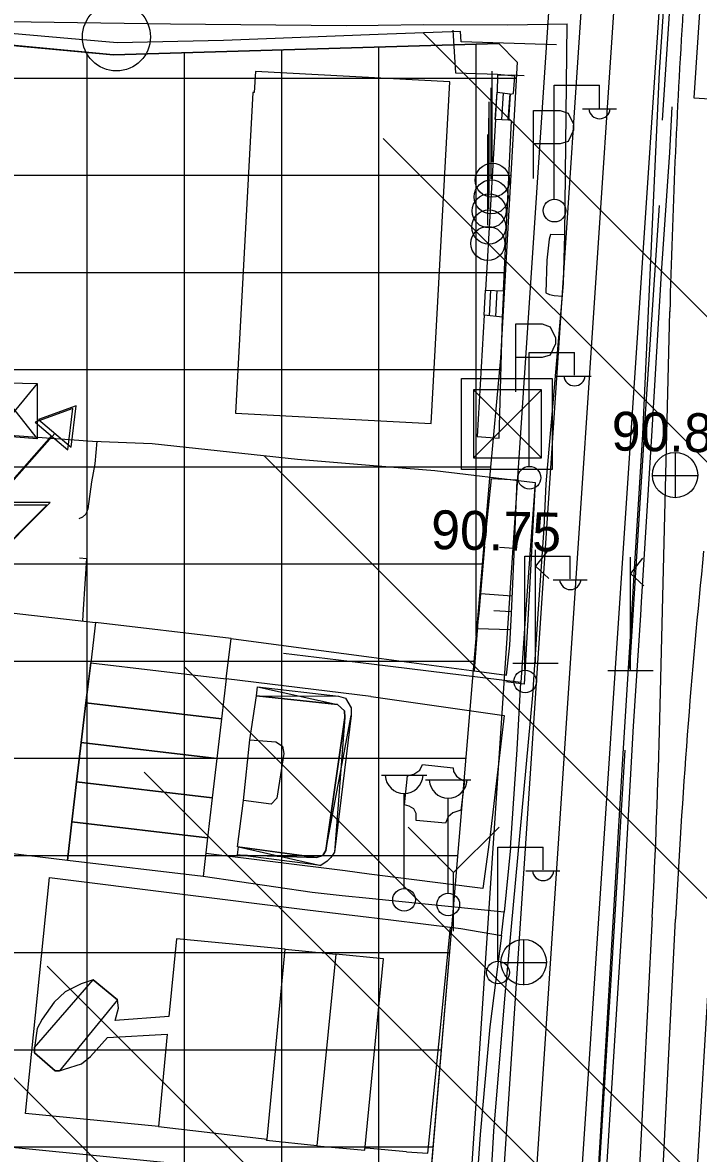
# Model space of a CAD drawing. Extents: x 417995 to 421451, y 4454518 to 4458015.
# Drawn here: x 420202.3 to 420306.6, y 4456424.2 to 4456598.8 of the extents above; entities that cross this region are included whole.
import ezdxf

# ---------------------------------------------------------------- set-up
doc = ezdxf.new("R2010")
doc.units = 0
for name, color, linetype in [('ADAKENARI', 7, 'Continuous'), ('B_Betonzemin', 7, 'Continuous'), ('B_Imalat', 7, 'Continuous'), ('B_Ins_Halinde', 7, 'Continuous'), ('B_Merdiven', 7, 'Continuous'), ('B_Sundurma', 7, 'Continuous'), ('B_Teras', 7, 'Continuous'), ('B_Ticari', 7, 'Continuous'), ('KALDIRIM_FAT', 7, 'Continuous'), ('PL_TİCARET', 7, 'Continuous'), ('RAYLI_TOPLU_TAŞIMA_HATTI', 7, 'Continuous'), ('S_Bayrak_Diregi', 7, 'Continuous'), ('S_Bekci_Kulubesi', 7, 'Continuous'), ('S_Cad_Sok_Lambasi', 7, 'Continuous'), ('S_Elektrik_Diregi', 7, 'Continuous'), ('S_Kara_Demy_Trafik_Sinyal', 7, 'Continuous'), ('S_Otopark', 7, 'Continuous'), ('S_Rogar_Kapagi', 7, 'Continuous'), ('S_Trafo_acik_tip', 7, 'Continuous'), ('S_Yangin_Vanasi', 7, 'Continuous'), ('Sev_Sevalti', 7, 'Continuous'), ('Sev_Sevustu', 7, 'Continuous'), ('Sev_Tarama', 7, 'Continuous'), ('Sinir_Cit_bir_taraf', 7, 'Continuous'), ('Sinir_Duvar_tek_tarafa_ait', 7, 'Continuous'), ('Sinir_Ist_Duvari', 7, 'Continuous'), ('SN_TR_SIVILASMA', 7, 'Continuous'), ('TRFAT_TİCARET', 7, 'Continuous'), ('Y_Kot_Noktasi', 7, 'Continuous'), ('Y_Yol_Kotu', 7, 'Continuous'), ('Yol_Insaat', 7, 'Continuous'), ('Yol_Kaldirim_kenari_bordurtasi', 7, 'Continuous'), ('Yol_Sose', 7, 'Continuous')]:
    doc.layers.add(name, color=color, linetype=linetype)

msp = doc.modelspace()

# ---------------------------------------------------------------- linework, layer by layer
at = {"layer": 'ADAKENARI'}
for p, q in [((420216.29, 4456593.83), (420160.15, 4456599.01)), ((420275.75, 4456595.58), (420216.29, 4456593.83)), ((420275.75, 4456595.58), (420278.59, 4456592.67)), ((420278.59, 4456592.67), (420276.03, 4456546.98)), ((420276.03, 4456546.98), (420274.31, 4456528.46)), ((420274.31, 4456528.46), (420271.81, 4456498.86)), ((420271.81, 4456498.86), (420268.45, 4456459.04)), ((420268.45, 4456459.04), (420265.05, 4456418.78))]:
    msp.add_line(p, q, dxfattribs=at)
at = {"layer": 'B_Betonzemin'}
for points in [[(420256.03, 4456494.75), (420233.7, 4456497.48)], [(420256.03, 4456494.75), (420256.06, 4456494.75)], [(420256.06, 4456494.75), (420276.56, 4456491.84)], [(420276.56, 4456491.84), (420274.41, 4456473.39), (420273.31, 4456465.12), (420255.77, 4456467.35)], [(420268.73, 4456483.72), (420268.78, 4456483.15), (420269.21, 4456482.46), (420269.81, 4456482.03), (420270.44, 4456481.69), (420269.89, 4456477.19), (420268.66, 4456476.79), (420267.93, 4456476.2), (420267.53, 4456475.21), (420263, 4456475.59), (420263.01, 4456476.67), (420262.63, 4456477.4), (420261.9, 4456477.82), (420261.2, 4456478.02), (420261.66, 4456482.48), (420262.62, 4456482.75), (420263.59, 4456483.39), (420263.97, 4456484.24)], [(420263.97, 4456484.24), (420268.73, 4456483.72)], [(420252.07, 4456467.82), (420230.53, 4456470.53)], [(420255.77, 4456467.35), (420252.07, 4456467.82)], [(420276.18, 4456457.86), (420276.59, 4456461.46)], [(420261.49, 4456424.48), (420264.8, 4456424.27), (420267.06, 4456446.67), (420268.3, 4456459.13)]]:
    msp.add_lwpolyline(points, dxfattribs=at)
at = {"layer": 'B_Imalat'}
for points in [[(420235.13, 4456538.51), (420265.31, 4456536.88), (420268.18, 4456589.62), (420238.2, 4456591.25), (420238.02, 4456588), (420237.81, 4456588.01)], [(420176.69, 4456510.41), (420213.5, 4456506.2), (420212.77, 4456499.95), (420212.04, 4456493.77), (420211.32, 4456487.65), (420210.6, 4456481.57), (420209.87, 4456475.41), (420209.17, 4456469.43), (420172.04, 4456473.95)], [(420212.77, 4456499.95), (420233.7, 4456497.48), (420234.44, 4456503.73), (420213.5, 4456506.2)], [(420212.77, 4456499.95), (420233.7, 4456497.48), (420232.98, 4456491.31), (420212.04, 4456493.77)], [(420212.04, 4456493.77), (420232.98, 4456491.31), (420232.25, 4456485.18), (420211.32, 4456487.65)], [(420211.32, 4456487.65), (420232.25, 4456485.18), (420231.54, 4456479.1), (420210.6, 4456481.57)], [(420210.6, 4456481.57), (420231.54, 4456479.1), (420230.81, 4456472.94), (420209.87, 4456475.41)], [(420209.87, 4456475.41), (420230.81, 4456472.94), (420230.11, 4456466.96), (420209.17, 4456469.43)]]:
    msp.add_lwpolyline(points, close=True, dxfattribs=at)
at = {"layer": 'B_Ins_Halinde'}
msp.add_lwpolyline([(420318.12, 4456664.61), (420315.62, 4456664.74), (420315.75, 4456667.52), (420312.83, 4456667.63), (420312.72, 4456665.06), (420310.26, 4456665.17), (420306.62, 4456605.13), (420307.03, 4456605.1), (420305.85, 4456587.15), (420311.66, 4456586.83), (420312.52, 4456604.8), (420314.46, 4456604.71)], close=True, dxfattribs=at)
at = {"layer": 'B_Merdiven'}
for p, q in [((420275.22, 4456583.82), (420275.5, 4456588.07)), ((420276.22, 4456583.76), (420276.49, 4456587.94)), ((420277.22, 4456583.7), (420277.49, 4456587.81)), ((420274.31, 4456553.53), (420274.51, 4456557.47)), ((420275.31, 4456553.43), (420275.51, 4456557.42)), ((420276.31, 4456553.32), (420276.51, 4456557.38))]:
    msp.add_line(p, q, dxfattribs=at)
for points in [[(420275.21, 4456583.82), (420275.49, 4456588.07), (420277.52, 4456587.81), (420277.24, 4456583.7)], [(420276.31, 4456553.32), (420273.48, 4456553.62), (420273.71, 4456557.5), (420276.52, 4456557.38)]]:
    msp.add_lwpolyline(points, close=True, dxfattribs=at)
at = {"layer": 'B_Sundurma'}
for p, q in [((420197.6, 4456543.25), (420204.51, 4456534.55)), ((420204.51, 4456543.06), (420197.88, 4456535.03)), ((420238.54, 4456496.26), (420250.86, 4456493.5)), ((420238.38, 4456494.86), (420251, 4456494.8)), ((420249.08, 4456470.98), (420252.97, 4456491.81)), ((420252.01, 4456491.49), (420250.4, 4456470.72)), ((420235.59, 4456471.54), (420248.3, 4456468.68)), ((420235.45, 4456470.33), (420247.63, 4456469.91))]:
    msp.add_line(p, q, dxfattribs=at)
for points in [[(420197.6, 4456543.25), (420204.51, 4456543.06), (420204.51, 4456534.55), (420197.88, 4456535.03)], [(420235.45, 4456470.33), (420235.59, 4456471.54), (420247.63, 4456469.91), (420248.61, 4456470.21), (420249.08, 4456470.98), (420252.01, 4456491.49), (420251.93, 4456492.54), (420250.86, 4456493.5), (420238.38, 4456494.86), (420238.54, 4456496.26), (420251, 4456494.8), (420252.11, 4456494.5), (420252.97, 4456493.02), (420252.97, 4456491.81), (420250.4, 4456470.72), (420249.84, 4456469.89), (420249.26, 4456469.31), (420248.3, 4456468.68)]]:
    msp.add_lwpolyline(points, close=True, dxfattribs=at)
at = {"layer": 'B_Teras'}
for points in [[(420236.35, 4456478.68), (420237.35, 4456488.06), (420241.37, 4456487.74), (420242.36, 4456487.1), (420242.58, 4456485.94), (420241.49, 4456479.06), (420240.61, 4456478.11)], [(420213.14, 4456451.03), (420216.89, 4456447.95), (420207.96, 4456436.96), (420207.3, 4456436.99), (420204.1, 4456439.75), (420204.08, 4456440.56)]]:
    msp.add_lwpolyline(points, close=True, dxfattribs=at)
at = {"layer": 'B_Ticari'}
for points in [[(420235.43, 4456471.56), (420236.35, 4456478.68), (420237.35, 4456488.06), (420238.38, 4456494.86), (420250.86, 4456493.5), (420251.93, 4456492.54), (420252.01, 4456491.49), (420249.08, 4456470.98), (420248.61, 4456470.21), (420247.63, 4456469.91)], [(420216.53, 4456444.75), (420217.05, 4456446.66), (420216.89, 4456447.95), (420213.14, 4456451.03), (420211.28, 4456450.38), (420208.83, 4456449.17), (420207.14, 4456447.54), (420205.28, 4456444.92), (420204.51, 4456443.51), (420204.08, 4456440.56), (420204.1, 4456439.75), (420207.3, 4456436.99), (420207.96, 4456436.96), (420208.72, 4456437.22), (420211.35, 4456438.02), (420212.74, 4456439.2), (420215.39, 4456442.12), (420224.59, 4456442.65), (420223.25, 4456428.35), (420240, 4456426.44), (420242.78, 4456455.75), (420226.02, 4456457.33), (420224.84, 4456445.35)], [(420242.78, 4456455.75), (420250.62, 4456455), (420247.67, 4456425.4), (420239.92, 4456426.22), (420240, 4456426.44)], [(420247.67, 4456425.4), (420255.09, 4456424.7), (420257.95, 4456454.25), (420250.62, 4456455)]]:
    msp.add_lwpolyline(points, close=True, dxfattribs=at)
at = {"layer": 'KALDIRIM_FAT'}
for p, q in [((420343.18, 4457347.73), (420272.58, 4456286.94)), ((420350.17, 4457347.26), (420279.44, 4456284.59)), ((420302.5, 4456811.69), (420276.3, 4456418.19)), ((420297.37, 4456809.93), (420271.23, 4456417.19))]:
    msp.add_line(p, q, dxfattribs=at)
at = {"layer": 'PL_TİCARET'}
msp.add_lwpolyline([(420144.75, 4456342.83), (420147.91, 4456430.31), (420154.72, 4456475.01), (420173.29, 4456509.33), (420169.46, 4456547.15), (420160.15, 4456599.01), (420216.29, 4456593.83), (420275.75, 4456595.58), (420278.59, 4456592.67), (420276.03, 4456546.98), (420274.31, 4456528.46), (420271.81, 4456498.86), (420268.45, 4456459.04), (420265.05, 4456418.78)], dxfattribs=at)
at = {"layer": 'RAYLI_TOPLU_TAŞIMA_HATTI'}
for p, q in [((420300.59, 4456491.25), (420302.14, 4456554.16)), ((420297.46, 4456421.14), (420299.45, 4456460.63)), ((420301.06, 4456420.94), (420303.04, 4456460.4))]:
    msp.add_line(p, q, dxfattribs=at)
for centre, radius, start, end in [((421501.78, 4456524.64), 1200, 176.37561, 178.59046), ((421401.66, 4456405.27), 1100, 174.16076, 177.12759), ((419100.95, 4456520.77), 1200, 357.12759, 358.59046)]:
    msp.add_arc(centre, radius, start, end, dxfattribs=at)
at = {"layer": 'S_Bayrak_Diregi'}
for p, q in [((420274.75, 4456577.27), (420274.75, 4456591.27)), ((420274.58, 4456574.69), (420274.58, 4456588.69)), ((420274.26, 4456572.53), (420274.26, 4456586.53)), ((420274.2, 4456570.05), (420274.2, 4456584.05)), ((420274.06, 4456567.52), (420274.06, 4456581.52))]:
    msp.add_line(p, q, dxfattribs=at)
for centre in [(420274.76, 4456574.45), (420274.59, 4456571.87), (420274.27, 4456569.71), (420274.21, 4456567.23), (420274.07, 4456564.7)]:
    msp.add_circle(centre, 2.63, dxfattribs=at)
at = {"layer": 'S_Bekci_Kulubesi'}
for p, q in [((420271.85, 4456531.61), (420282.35, 4456542.11)), ((420271.85, 4456542.11), (420282.35, 4456531.61)), ((420282.35, 4456542.11), (420271.85, 4456542.11)), ((420271.85, 4456542.11), (420271.85, 4456531.61)), ((420282.35, 4456531.61), (420282.35, 4456542.11)), ((420271.85, 4456531.61), (420282.35, 4456531.61))]:
    msp.add_line(p, q, dxfattribs=at)
msp.add_lwpolyline([(420269.99, 4456543.82), (420283.99, 4456543.82), (420283.99, 4456529.82), (420269.99, 4456529.82)], close=True, dxfattribs=at)
at = {"layer": 'S_Cad_Sok_Lambasi'}
for p, q in [((420257.64, 4456482.62), (420264.64, 4456482.62)), ((420264.45, 4456481.9), (420271.45, 4456481.9)), ((420261.14, 4456465.12), (420261.14, 4456479.79)), ((420267.95, 4456464.4), (420267.95, 4456479.07))]:
    msp.add_line(p, q, dxfattribs=at)
for centre in [(420261.14, 4456463.37), (420267.95, 4456462.65)]:
    msp.add_circle(centre, 1.75, dxfattribs=at)
for centre in [(420261.14, 4456482.72), (420267.95, 4456482)]:
    msp.add_arc(centre, 2.93, 183.298, 356.9072, dxfattribs=at)
at = {"layer": 'S_Elektrik_Diregi'}
for p, q in [((420284.31, 4456571.6), (420284.31, 4456589.1)), ((420284.31, 4456589.1), (420291.31, 4456589.1)), ((420291.31, 4456585.6), (420291.31, 4456589.1)), ((420288.65, 4456585.46), (420293.9, 4456585.46)), ((420280.44, 4456530.36), (420280.44, 4456547.86)), ((420280.44, 4456547.86), (420287.44, 4456547.86)), ((420287.44, 4456544.36), (420287.44, 4456547.86)), ((420284.78, 4456544.22), (420290.03, 4456544.22)), ((420279.79, 4456498.9), (420279.79, 4456516.4)), ((420279.79, 4456516.4), (420286.79, 4456516.4)), ((420286.79, 4456512.9), (420286.79, 4456516.4)), ((420284.13, 4456512.76), (420289.38, 4456512.76)), ((420275.59, 4456453.98), (420275.59, 4456471.49)), ((420275.59, 4456471.49), (420282.59, 4456471.49)), ((420282.59, 4456467.99), (420282.59, 4456471.49)), ((420279.93, 4456467.84), (420285.18, 4456467.84))]:
    msp.add_line(p, q, dxfattribs=at)
for centre in [(420284.35, 4456569.76), (420280.47, 4456528.53), (420279.82, 4456497.07), (420275.63, 4456452.15)]:
    msp.add_circle(centre, 1.75, dxfattribs=at)
for centre in [(420291.31, 4456585.61), (420287.44, 4456544.38), (420286.79, 4456512.92), (420282.59, 4456468)]:
    msp.add_arc(centre, 1.66, 184.8384, 355.1464, dxfattribs=at)
at = {"layer": 'S_Kara_Demy_Trafik_Sinyal'}
for p, q in [((420281.41, 4456499.89), (420281.41, 4456517.39)), ((420283.27, 4456517.24), (420281.41, 4456514.86)), ((420296.07, 4456498.76), (420296.07, 4456516.26)), ((420297.93, 4456516.11), (420296.07, 4456513.73)), ((420281.41, 4456514.86), (420283.49, 4456512.99)), ((420296.07, 4456513.73), (420298.15, 4456511.86)), ((420277.91, 4456499.89), (420284.91, 4456499.89)), ((420292.57, 4456498.76), (420299.57, 4456498.76))]:
    msp.add_line(p, q, dxfattribs=at)
at = {"layer": 'S_Otopark'}
for points in [[(420281.13, 4456585.24), (420285.22, 4456585.24)], [(420281.13, 4456574.74), (420281.13, 4456585.24)], [(420285.22, 4456585.24), (420286.45, 4456584.82), (420287.29, 4456583.1), (420287.29, 4456582.19), (420286.45, 4456580.41), (420285.22, 4456580.06)], [(420285.22, 4456580.06), (420281.13, 4456580.06)], [(420278.37, 4456552.26), (420282.46, 4456552.26)], [(420278.37, 4456541.76), (420278.37, 4456552.26)], [(420282.46, 4456552.26), (420283.69, 4456551.84), (420284.53, 4456550.13), (420284.53, 4456549.22), (420283.69, 4456547.43), (420282.46, 4456547.08)], [(420282.46, 4456547.08), (420278.37, 4456547.08)]]:
    msp.add_lwpolyline(points, dxfattribs=at)
at = {"layer": 'S_Rogar_Kapagi'}
for p, q in [((420303.01, 4456525.4), (420303.01, 4456532.4)), ((420299.44, 4456528.86), (420306.44, 4456528.86)), ((420279.64, 4456450.21), (420279.64, 4456457.21)), ((420276.07, 4456453.68), (420283.07, 4456453.68))]:
    msp.add_line(p, q, dxfattribs=at)
for centre in [(420302.96, 4456528.93), (420279.59, 4456453.74)]:
    msp.add_circle(centre, 3.5, dxfattribs=at)
at = {"layer": 'S_Trafo_acik_tip'}
for points in [[(420209.27, 4456532.83), (420210, 4456539.23), (420204.23, 4456537.1)], [(420209.77, 4456533.23), (420210.51, 4456539.64), (420204.73, 4456537.5)]]:
    msp.add_lwpolyline(points, close=True, dxfattribs=at)
for points in [[(420196.86, 4456515.03), (420206.52, 4456524.69), (420197.8, 4456524.69), (420207.25, 4456535.37)], [(420196.35, 4456514.63), (420206.01, 4456524.29), (420197.3, 4456524.29), (420206.75, 4456534.96)]]:
    msp.add_lwpolyline(points, dxfattribs=at)
msp.add_circle((420216.75, 4456596.57), 5.25, dxfattribs=at)
at = {"layer": 'S_Yangin_Vanasi'}
for p, q in [((420268.75, 4456467.6), (420261.75, 4456474.6)), ((420268.75, 4456467.6), (420275.79, 4456474.6)), ((420268.75, 4456458.54), (420268.75, 4456467.6))]:
    msp.add_line(p, q, dxfattribs=at)
at = {"layer": 'Sev_Sevalti'}
for points in [[(420273.56, 4456517.9), (420274.61, 4456528.35)], [(420273.56, 4456517.9), (420272.65, 4456507.6)], [(420272.65, 4456507.6), (420272.54, 4456506.35), (420271.97, 4456498.69), (420276.96, 4456498.02)]]:
    msp.add_lwpolyline(points, dxfattribs=at)
at = {"layer": 'Sev_Sevustu'}
msp.add_lwpolyline([(420276.96, 4456498.02), (420277.46, 4456502.69), (420277.69, 4456507.54), (420278.11, 4456516.74), (420278.58, 4456528.14), (420274.61, 4456528.35)], dxfattribs=at)
at = {"layer": 'Sev_Tarama'}
for p, q in [((420278.14, 4456517.58), (420275.86, 4456517.77)), ((420277.81, 4456510.24), (420272.92, 4456510.58)), ((420277.7, 4456507.84), (420274.98, 4456507.99)), ((420277.57, 4456505.05), (420272.46, 4456505.21))]:
    msp.add_line(p, q, dxfattribs=at)
at = {"layer": 'Sinir_Cit_bir_taraf'}
for points in [[(420281.39, 4456527.81), (420280.53, 4456516.69), (420279.89, 4456507.52)], [(420279.89, 4456507.52), (420279.14, 4456496.91)], [(420256.12, 4456499.73), (420242.52, 4456501.4)], [(420279.14, 4456496.91), (420256.12, 4456499.73)]]:
    msp.add_lwpolyline(points, dxfattribs=at)
at = {"layer": 'Sinir_Duvar_tek_tarafa_ait'}
for points in [[(420301.04, 4456583.73), (420303.26, 4456618.25), (420306.3, 4456669.11), (420306.91, 4456680.33)], [(420275.54, 4456590.68), (420277.71, 4456590.74), (420279.65, 4456590.62)], [(420298.2, 4456535.3), (420300.55, 4456570.55)], [(420296.5, 4456507.34), (420298.23, 4456535.3)], [(420295.99, 4456499.08), (420296.5, 4456507.34)], [(420284.82, 4456317.8), (420286.45, 4456342.33), (420287.95, 4456366.5), (420289.31, 4456388.13), (420291.26, 4456420.95), (420293.62, 4456459.34), (420295.26, 4456486.49)], [(420223.25, 4456428.35), (420202.69, 4456430.4), (420206.44, 4456466.83), (420246.24, 4456461.82)], [(420246.24, 4456461.82), (420255.7, 4456460.69)], [(420255.7, 4456460.69), (420256.55, 4456460.59), (420263.26, 4456459.77), (420269.92, 4456458.92)]]:
    msp.add_lwpolyline(points, dxfattribs=at)
at = {"layer": 'Sinir_Ist_Duvari'}
for points in [[(420257.14, 4456596.93), (420233.28, 4456596), (420216.88, 4456595.66), (420196.3, 4456597.47), (420197.25, 4456560.52), (420198.12, 4456535.26), (420213.03, 4456534.19), (420222.24, 4456533.82), (420244.69, 4456531.41), (420256.44, 4456530.42)], [(420284.65, 4456595.36), (420269.93, 4456595.83), (420269.85, 4456597.43), (420257.14, 4456596.93)], [(420213.73, 4456534.16), (420213.41, 4456530.65), (420212.92, 4456527.9), (420212.35, 4456523.72), (420212.01, 4456522.91), (420211.51, 4456522.46), (420210.93, 4456522.2)], [(420256.44, 4456530.42), (420265.87, 4456529.63), (420281.39, 4456527.81), (420280.27, 4456507.52)], [(420211.03, 4456516.16), (420212.11, 4456516.04), (420211.63, 4456508.24)], [(420211.63, 4456508.24), (420211.52, 4456506.43)], [(420280.27, 4456507.52), (420279.67, 4456496.65), (420276.83, 4456497.03)], [(420234.44, 4456503.73), (420242.52, 4456502.64)], [(420242.52, 4456502.64), (420256.13, 4456500.81)], [(420256.13, 4456500.81), (420276.96, 4456498.02)], [(420277.56, 4456471.4), (420276.59, 4456461.46), (420255.73, 4456463.58)], [(420246.95, 4456464.49), (420230.11, 4456466.96)], [(420255.73, 4456463.58), (420251.59, 4456464), (420246.95, 4456464.49)], [(420269.92, 4456458.92), (420276.18, 4456457.86)], [(420225.09, 4456422.69), (420195.94, 4456425.6), (420184.24, 4456426.84)], [(420255.33, 4456425.03), (420255.12, 4456425.05)], [(420261.49, 4456424.48), (420255.33, 4456425.03)]]:
    msp.add_lwpolyline(points, dxfattribs=at)
at = {"layer": 'SN_TR_SIVILASMA'}
for p, q in [((421272.55, 4455588.71), (420264.03, 4456597.24)), ((421272.32, 4455566.5), (420257.91, 4456580.91)), ((421271.63, 4455499.84), (420239.54, 4456531.93)), ((421271.16, 4455455.4), (420227.3, 4456499.27)), ((421270.93, 4455433.18), (420221.05, 4456483.06)), ((421270.47, 4455388.74), (420206.08, 4456453.13)), ((421270.24, 4455366.53), (420198.6, 4456438.16))]:
    msp.add_line(p, q, dxfattribs=at)
at = {"layer": 'TRFAT_TİCARET'}
for p, q in [((420242.25, 4456421.02), (420242.25, 4456594.6)), ((420257.25, 4456419.54), (420257.25, 4456595.04)), ((420272.25, 4456504.11), (420272.25, 4456595.48)), ((420212.25, 4456353.63), (420212.25, 4456594.21)), ((420227.25, 4456422.49), (420227.25, 4456594.16)), ((420161.73, 4456590.22), (420278.45, 4456590.22)), ((420164.42, 4456575.22), (420277.61, 4456575.22)), ((420167.11, 4456560.22), (420276.77, 4456560.22)), ((420169.65, 4456545.22), (420275.87, 4456545.22)), ((420171.17, 4456530.22), (420274.47, 4456530.22)), ((420172.69, 4456515.22), (420273.19, 4456515.22)), ((420168.36, 4456500.22), (420271.93, 4456500.22)), ((420160.24, 4456485.22), (420270.66, 4456485.22)), ((420153.99, 4456470.22), (420269.39, 4456470.22)), ((420151.7, 4456455.22), (420268.13, 4456455.22)), ((420149.42, 4456440.22), (420266.86, 4456440.22)), ((420147.73, 4456425.22), (420265.59, 4456425.22))]:
    msp.add_line(p, q, dxfattribs=at)
at = {"layer": 'Yol_Insaat'}
for points in [[(420299.41, 4456535.82), (420300.88, 4456560.17), (420302.13, 4456578.71), (420302.52, 4456585.77)], [(420297.66, 4456507.33), (420297.79, 4456509.31), (420299.41, 4456535.82)], [(420284.03, 4456289.48), (420285.01, 4456311.34), (420286.82, 4456331.45), (420288.53, 4456353.61), (420289.47, 4456372.74), (420290.86, 4456395.57), (420292.37, 4456421.27), (420295.09, 4456464.37), (420296.55, 4456490.16), (420297.66, 4456507.33)], [(420311.65, 4456507.19), (420310.81, 4456492.77), (420309.04, 4456466.64), (420306.65, 4456427.13), (420304.84, 4456396.34), (420302.72, 4456361.66), (420300.32, 4456324.62), (420299.34, 4456304.02), (420298.49, 4456284.56)]]:
    msp.add_lwpolyline(points, dxfattribs=at)
at = {"layer": 'Yol_Kaldirim_kenari_bordurtasi'}
for points in [[(420275.54, 4456590.78), (420269.13, 4456590.99), (420268.69, 4456597.64)], [(420277.51, 4456587.73), (420278.03, 4456587.83), (420278.22, 4456590.54), (420275.54, 4456590.78), (420275.48, 4456587.92)], [(420275.22, 4456583.82), (420273.71, 4456557.5)], [(420276.5, 4456557.38), (420277.69, 4456583.61), (420277.24, 4456583.7)], [(420285.94, 4456566.01), (420283.75, 4456566.08), (420283.52, 4456565.36), (420283.18, 4456562.09), (420283, 4456557.05), (420283.59, 4456556.8), (420284.32, 4456556.68), (420285.57, 4456556.57)], [(420273.48, 4456553.62), (420272.39, 4456534.91), (420275.79, 4456534.62), (420276.31, 4456553.32)], [(420277.56, 4456471.4), (420278.58, 4456486.55), (420279.14, 4456496.91)], [(420276.18, 4456457.86), (420274.35, 4456443.76), (420272.86, 4456427.12), (420271.63, 4456409.52), (420270.74, 4456393.57), (420270.12, 4456385.55)]]:
    msp.add_lwpolyline(points, dxfattribs=at)
at = {"layer": 'Yol_Sose'}
for points in [[(420341.92, 4457172.86), (420338.99, 4457133.05), (420337.08, 4457106.1), (420335.32, 4457078.43), (420333.38, 4457044.8), (420331.55, 4457020.36), (420329.25, 4456985.91), (420327.87, 4456959.55), (420324.55, 4456912.14), (420323.56, 4456894.97), (420321.29, 4456860.41), (420318.9, 4456825.37), (420317.08, 4456804.1), (420314.59, 4456771.68), (420312.09, 4456746.02), (420308.48, 4456709.89), (420306.01, 4456684.3), (420304.81, 4456659.88), (420302.69, 4456624.75), (420300.51, 4456591.12)], [(420154.26, 4456567.18), (420153.69, 4456575.13), (420153.77, 4456577.46), (420153.34, 4456587.09), (420153.98, 4456601.14), (420154.33, 4456602.57), (420155.13, 4456603.34), (420156.7, 4456604.23), (420158.83, 4456604.54), (420178.53, 4456601.21), (420199.98, 4456598.95), (420225.11, 4456598.58), (420252.22, 4456598.33), (420257.16, 4456598.4)], [(420257.16, 4456598.4), (420264.18, 4456598.5), (420277.11, 4456598.42), (420286.3, 4456598.59)], [(420283.05, 4456527.58), (420285.73, 4456558.49), (420285.94, 4456566.01), (420286.3, 4456598.59)], [(420300.51, 4456591.12), (420297.91, 4456535.24)], [(420297.91, 4456535.24), (420296.67, 4456514.41), (420296.23, 4456507.35)], [(420281.85, 4456507.5), (420282.74, 4456520.72), (420283.05, 4456527.58)], [(420276.66, 4456448.1), (420281.01, 4456494.97), (420281.85, 4456507.5)], [(420296.23, 4456507.35), (420294.74, 4456483.41), (420292.96, 4456452.92), (420291.09, 4456421.64), (420289.33, 4456392.83), (420287.78, 4456368.2), (420286.44, 4456347.53), (420284.32, 4456321.71), (420282.8, 4456300.77), (420282.74, 4456289.92)], [(420272.27, 4456385.77), (420273.8, 4456407), (420275, 4456427.63), (420276.66, 4456448.1)]]:
    msp.add_lwpolyline(points, dxfattribs=at)

# ---------------------------------------------------------------- texts
at = {"layer": 'Y_Kot_Noktasi'}
msp.add_text('90.75', height=6, rotation=358.8289, dxfattribs=at).set_placement((420265.25, 4456517.53))
at = {"layer": 'Y_Yol_Kotu'}
msp.add_text('90.88', height=6, rotation=358.8289, dxfattribs=at).set_placement((420293.11, 4456532.75))

doc.saveas('drawing.dxf')
